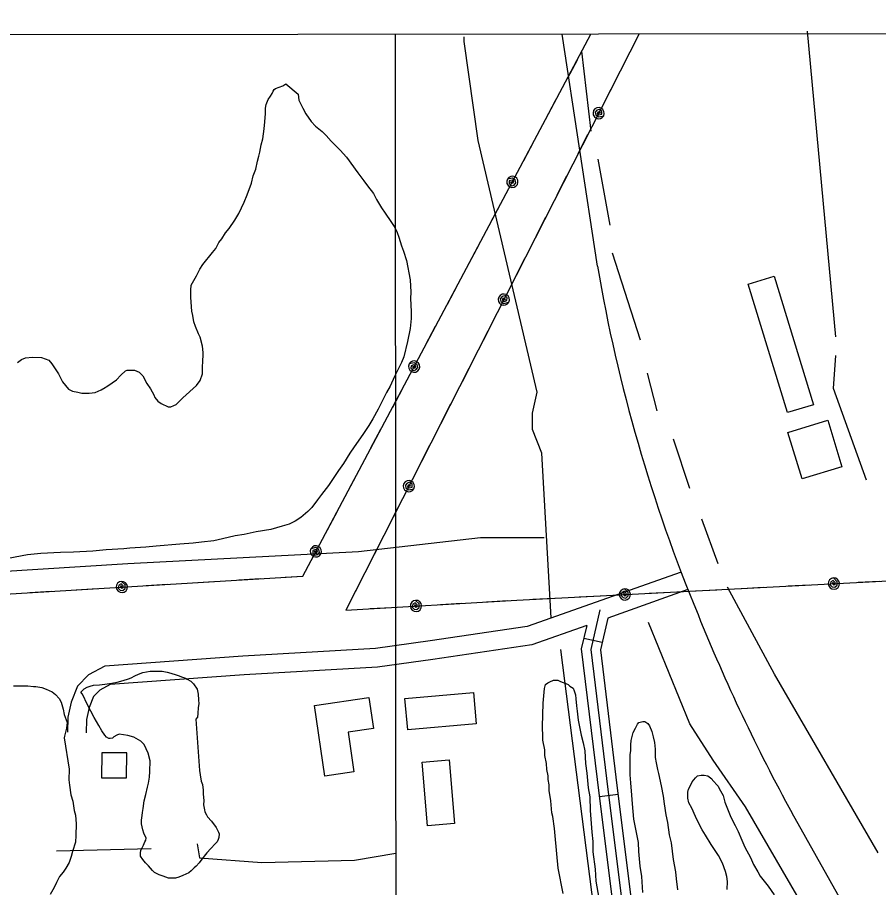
# Model space of a CAD drawing. Extents: x 3297716 to 3335574, y 688621 to 713991.
# Drawn here: x 3306486 to 3307861, y 710827 to 712216 of the extents above; entities that cross this region are included whole.
import ezdxf

# ---------------------------------------------------------------- set-up
doc = ezdxf.new("R2010")
doc.units = 0
for name, color, linetype in [('V-BLDG-OTLN', 7, 'Continuous'), ('V-GRID-FRAM', 7, 'Continuous'), ('V-GRID-MAJR', 7, 'Continuous'), ('V-ROAD-CNTR', 7, 'Continuous'), ('V-SITE-VEGE', 7, 'Continuous'), ('V-TOPO-SHOR', 7, 'Continuous'), ('V-UTIL-LINE', 7, 'Continuous')]:
    doc.layers.add(name, color=color, linetype=linetype)

msp = doc.modelspace()

# ---------------------------------------------------------------- linework, layer by layer
at = {"layer": 'V-BLDG-OTLN'}
for points in [[(3307715.5, 711585.3), (3307652.9, 711790.7), (3307694.4, 711803.3), (3307756.9, 711597.9)], [(3307739, 711479.5), (3307716.4, 711553.9), (3307779.8, 711573.2), (3307802.4, 711498.8)], [(3307105, 711129.1), (3307214.2, 711138.7), (3307218.6, 711088.5), (3307109.4, 711078.9)], [(3306977.2, 711005.1), (3306960.6, 711117.8), (3307047.4, 711130.7), (3307054.7, 711081), (3307014.2, 711075.1), (3307023.6, 711011.9)], [(3306660.9, 711042.1), (3306620.9, 711042.3), (3306620.7, 711002.3), (3306660.7, 711002.1)], [(3307140.8, 710925.9), (3307132.4, 711027.4), (3307175.6, 711031), (3307184, 710929.5)]]:
    msp.add_lwpolyline(points, close=True, dxfattribs=at)
at = {"layer": 'V-GRID-FRAM'}
msp.add_lwpolyline([(3301838.5, 712184.2), (3333346.2, 712216.3), (3333372.6, 694031.5), (3301849.1, 693999.4), (3301838.5, 712184.2)], dxfattribs=at)
at = {"layer": 'V-GRID-MAJR'}
msp.add_spline([(3307097.8, 701143.9), (3307096.4, 703095.2), (3307092, 709156.8), (3307089.8, 712189.6)], degree=3, dxfattribs=at)
at = {"layer": 'V-ROAD-CNTR'}
for p, q in [((3307419.6, 711218.3), (3307390.3, 711225)), ((3307445.1, 710975.6), (3307415.3, 710971.9))]:
    msp.add_line(p, q, dxfattribs=at)
for points in [[(3307412.2, 711819.3), (3307355.9, 712189.5)], [(3307545.8, 711330.9), (3307300.2, 711243.7), (3307145.4, 711220.9), (3307058.2, 711208.8), (3306846.2, 711196.8), (3306626.1, 711180.7), (3306600, 711166.7), (3306582.2, 711148.9), (3306572.4, 711123.1), (3306566.9, 711099.1), (3306566.2, 711075.2)], [(3307556.6, 711302.9), (3307428.6, 711257.4)], [(3307416.2, 711270.4), (3307401.6, 711207.3), (3307426.8, 711001.4), (3307460.7, 710728.4), (3307484, 710532.5), (3307484.7, 710461.3), (3307475.4, 710409.8), (3307435.2, 710389), (3307400.5, 710382), (3306929.4, 710374)], [(3307428.6, 711257.4), (3307416.9, 711206.5), (3307441.6, 711003.3), (3307475.6, 710730.2), (3307499, 710533.4), (3307499.7, 710460), (3307488.8, 710399.8), (3307440.2, 710374.7), (3307402.1, 710367), (3307387.3, 710366.7)], [(3307395.1, 711245.5), (3307307.5, 711214.4), (3307149.7, 711191.2), (3307061.1, 711178.9), (3306848.1, 711166.8), (3306634.6, 711151.2), (3306618.1, 711142.4), (3306607.9, 711132.2), (3306601.2, 711114.4), (3306596.8, 711095.3), (3306596.2, 711074.3)], [(3307395.1, 711245.5), (3307386.4, 711208.1), (3307411.9, 710999.6), (3307445.8, 710726.6), (3307469.1, 710531.5), (3307469.7, 710462.6), (3307461.9, 710419.7), (3307430.2, 710403.3), (3307398.8, 710396.9), (3306929.1, 710389)], [(3308576, 709415.2), (3308378.1, 709772.2), (3308236.4, 710017.3), (3308043.3, 710375.5), (3307722.9, 710946.1)]]:
    msp.add_lwpolyline(points, dxfattribs=at)
for centre, radius, start, end in [((3309984.5, 712260.5), 2609.9, 189.7334, 202.4732), ((3310311.7, 712366.3), 2952.8, 201.9437, 208.7502)]:
    msp.add_arc(centre, radius, start, end, dxfattribs=at)
at = {"layer": 'V-SITE-VEGE'}
for points in [[(3306486.3, 711665.2), (3306492.7, 711670.3), (3306499.4, 711673), (3306510.4, 711673.7), (3306525.1, 711673.4), (3306536.4, 711669.3), (3306541.5, 711663), (3306552.1, 711647.5), (3306558.5, 711634.5), (3306568.2, 711622.8), (3306574.3, 711619.8), (3306582.9, 711618.2), (3306589.5, 711616.6), (3306600.9, 711616.3), (3306610.5, 711617.5), (3306620.1, 711621.6), (3306626.4, 711625.3), (3306628.3, 711626.7), (3306630.7, 711628), (3306644.8, 711637.7), (3306651.6, 711645.2), (3306658.9, 711652.1), (3306661.8, 711653), (3306670.9, 711653.3), (3306673.2, 711653.2), (3306680.8, 711650.2), (3306686.4, 711644.3), (3306693.2, 711631.8), (3306698.7, 711623.1), (3306704.2, 711613.9), (3306706, 711609.6), (3306710.7, 711603.8), (3306715.8, 711599.8), (3306727.1, 711594.8), (3306731.4, 711594.7), (3306736.2, 711596.5), (3306739.6, 711598.3), (3306750.3, 711609), (3306772.2, 711628.5), (3306778.1, 711636.5), (3306781.7, 711647.3), (3306782, 711661.6), (3306782.6, 711664), (3306783, 711681.1), (3306781.8, 711691.6), (3306778.3, 711706), (3306775.6, 711711.3), (3306770.6, 711722.9), (3306767.9, 711730.5), (3306766.3, 711740.6), (3306765, 711747.3), (3306763.1, 711769.2), (3306763.4, 711781.1), (3306764, 711788.7), (3306772.5, 711803.8), (3306777.5, 711814.6), (3306782.4, 711821.6), (3306797.7, 711840.8), (3306803, 711847.4), (3306808, 711856.8), (3306812.5, 711862.9), (3306818.4, 711872.2), (3306824.3, 711879.2), (3306833.2, 711892.8), (3306840.1, 711903.2), (3306848.1, 711921.1), (3306853.2, 711933.3), (3306860.3, 711951.7), (3306862.9, 711963.6), (3306867, 711974), (3306869.7, 711986.8), (3306871.8, 711994.8), (3306873.3, 712001.4), (3306875.5, 712012.8), (3306878.1, 712022.3), (3306880.4, 712038.4), (3306881.1, 712049.8), (3306882.4, 712063.1), (3306882.6, 712071.2), (3306883.2, 712077.4), (3306886.7, 712085), (3306890.2, 712090.6), (3306893.1, 712094.8), (3306894.7, 712098.6), (3306896.2, 712101.4), (3306898.1, 712102.8), (3306910.1, 712107.3), (3306915, 712110.5), (3306934.6, 712093.8)], [(3306934.6, 712093.8), (3306935.8, 712084.3), (3306942.1, 712071.3), (3306946.7, 712062.6), (3306955.4, 712050), (3306962.4, 712042.7), (3306972.7, 712034.4), (3306979.2, 712028), (3306987.1, 712018.8), (3307001.5, 712004.6), (3307011.7, 711993.4), (3307029.7, 711968.2), (3307039.4, 711955.6), (3307045.4, 711947.4), (3307054.7, 711935.3), (3307059.7, 711925.6), (3307067.5, 711912.1), (3307073.5, 711903.9), (3307082.7, 711890.3), (3307088.6, 711881.1), (3307092.7, 711872.9), (3307095.4, 711865.7), (3307099.4, 711851.8), (3307102.5, 711843.2), (3307107.4, 711828.3), (3307113.3, 711797.2), (3307114.3, 711777.7), (3307114.1, 711767.7), (3307115, 711746.7), (3307114.8, 711735.7), (3307113.4, 711719.6), (3307109.1, 711698.7), (3307103.3, 711674.6), (3307099.3, 711665.6), (3307092.3, 711651.5), (3307088.3, 711643), (3307081.3, 711627.5), (3307075.3, 711617.6), (3307067.8, 711601.6), (3307062.3, 711590.8), (3307053.9, 711575.7), (3307047.4, 711564.9), (3307037.6, 711550.4), (3307023.8, 711530.7), (3307016.8, 711520.4), (3307006.9, 711504.4), (3306999.1, 711493.2), (3306989.2, 711478.7), (3306983.2, 711468.8), (3306972, 711454.8), (3306965.6, 711445.9), (3306956.2, 711433.7), (3306949.9, 711427.7), (3306938.7, 711417.9), (3306930, 711411.9), (3306920.4, 711407.4), (3306908.9, 711403.9), (3306891.1, 711399), (3306867.7, 711394.8), (3306848.1, 711391), (3306834.2, 711388.9), (3306813.6, 711383.7), (3306799.7, 711380.7), (3306780.2, 711378.8), (3306766.8, 711376.7), (3306745.8, 711375.3), (3306708.1, 711372.4), (3306691.4, 711370.4), (3306665.6, 711369.1), (3306656.1, 711367.9), (3306627.9, 711366.1), (3306606.9, 711364.3), (3306575.9, 711362.6), (3306555, 711362.1), (3306524, 711360.5), (3306502.5, 711358.1), (3306471.4, 711352.7)], [(3306777.3, 711013.8), (3306778.1, 711007.1), (3306779.8, 710997.1), (3306781.6, 710991.8), (3306782.8, 710982.7), (3306783.1, 710976.1), (3306783.8, 710966.1), (3306783.7, 710959.4), (3306784.9, 710951.3), (3306785.8, 710947.9), (3306788, 710943.1), (3306789.9, 710940.2), (3306796.4, 710933.4), (3306803.8, 710923.2), (3306807.4, 710915.5), (3306808.3, 710913.1), (3306808.1, 710906.9), (3306807.1, 710904.1), (3306805.1, 710900.3), (3306802.2, 710897), (3306794.9, 710889.6), (3306789, 710882.6), (3306780.7, 710872.3), (3306776.7, 710866.7), (3306771.8, 710861.1), (3306768.4, 710858.8), (3306764, 710854.1), (3306760.1, 710850.9), (3306750.5, 710846.3), (3306744.3, 710843.6), (3306739, 710842.3), (3306732.8, 710842), (3306727.6, 710842.1), (3306719.1, 710845.2), (3306712.9, 710847.7), (3306705.4, 710851.2), (3306702.1, 710854.6), (3306695.6, 710861.9), (3306691, 710866.8), (3306686.4, 710872.1), (3306683.1, 710877.4), (3306682.8, 710882.2), (3306683.4, 710887), (3306685.8, 710890.7), (3306687.8, 710895), (3306689.9, 710900.1), (3306691.4, 710903), (3306691.9, 710905.8), (3306688.3, 710914), (3306686.5, 710919.3), (3306684.3, 710928.8), (3306684.5, 710934.6), (3306685.6, 710942.2), (3306686.2, 710946.9), (3306687.3, 710953.5), (3306688.5, 710965.4), (3306691.2, 710975.8), (3306693.8, 710987.7), (3306695.4, 710993.8), (3306697, 711003.3), (3306697.7, 711012.4), (3306698.1, 711029.5), (3306695.1, 711041.5), (3306688.7, 711055.4), (3306683.6, 711060.8), (3306672.4, 711067.2), (3306662.9, 711069.9), (3306648.7, 711072.1), (3306645.3, 711070.3), (3306640.5, 711068), (3306638, 711065.7), (3306634.7, 711065.3), (3306632.3, 711065.3), (3306628.5, 711067.3), (3306625.8, 711070.2), (3306621.2, 711077.5), (3306616.6, 711085.7), (3306608.8, 711098.7), (3306603.8, 711108.9), (3306596, 711123.3), (3306592.4, 711131.5), (3306589.7, 711136.3), (3306587.8, 711139.2), (3306593.2, 711144.4), (3306597.5, 711147.1), (3306602.8, 711148.9), (3306608.1, 711150.2), (3306617.6, 711150.9), (3306625.8, 711151.7), (3306637.2, 711153.3), (3306645.8, 711155), (3306655.4, 711157.7), (3306663.6, 711160.3), (3306667.9, 711162.1), (3306673.7, 711165.3), (3306679.5, 711168.1), (3306686.7, 711170.3), (3306698.2, 711172.4), (3306703.9, 711172.7), (3306717.2, 711172.4), (3306725.3, 711170.8)], [(3306725.3, 711170.8), (3306731.4, 711169.2), (3306739.9, 711166.6), (3306744.7, 711165.1), (3306748.4, 711163.6), (3306754.6, 711161.5), (3306757.4, 711160), (3306763, 711156.6), (3306767.7, 711152.2), (3306773.2, 711143.9), (3306774.9, 711135.8), (3306775.2, 711126.8), (3306776, 711120.5), (3306774.9, 711114.4), (3306774.2, 711104.9), (3306774.1, 711099.2), (3306771.1, 711095.9), (3306777.3, 711013.8)], [(3307357.6, 710817.5), (3307349.5, 710858.2), (3307345, 710909.7), (3307343.8, 710921.2), (3307340.9, 710940.8), (3307339.6, 710946.5), (3307337.7, 710965.6), (3307335.2, 710981.9), (3307335, 710991.4), (3307333.7, 710999.5), (3307333.4, 711005.3), (3307331.3, 711015.8), (3307331, 711025.3), (3307328.4, 711038.2), (3307328.2, 711047.3), (3307325.2, 711062.6), (3307325.3, 711067.8), (3307324.8, 711084.1), (3307325.6, 711121.7), (3307327.6, 711144.9), (3307329.2, 711151.1), (3307333.1, 711153.9), (3307336, 711155.7), (3307342.2, 711158.4), (3307348.9, 711158.3), (3307352.2, 711156.8), (3307355.9, 711154.8), (3307361.6, 711153.2), (3307365.4, 711151.2), (3307368.2, 711148.8), (3307373.3, 711145.3), (3307375.2, 711141.4), (3307377.4, 711134.7), (3307377.7, 711128.5), (3307378.9, 711117.1), (3307380.1, 711108.9), (3307381.7, 711094.6), (3307386.3, 711070.2), (3307389.4, 711058.2), (3307392, 711045.3), (3307393.4, 711025.3), (3307395.4, 711010), (3307397.2, 710986.6), (3307400.2, 710971.8), (3307400.7, 710950.3), (3307403.2, 710915.5), (3307404.8, 710900.7), (3307404.8, 710884), (3307408.5, 710856.8), (3307409.9, 710837.3), (3307414.5, 710810.5)], [(3306480, 711149.1), (3306496.2, 711149.2), (3306503.3, 711149), (3306511.9, 711148.4), (3306515.7, 711148.3), (3306525.6, 711146.6), (3306532.2, 711144.1), (3306542.1, 711139.6), (3306547.3, 711135.6), (3306552.8, 711128.8), (3306556.5, 711123), (3306559.6, 711112), (3306560.8, 711103.4), (3306565.8, 711090.9), (3306565, 711081.4), (3306561.4, 711068.6), (3306560.9, 711066.2), (3306569.2, 711016), (3306568.4, 710998.9), (3306569.6, 710990.8), (3306571.6, 710975), (3306574.7, 710965), (3306577.2, 710950.1), (3306578.9, 710942.5), (3306580.1, 710929.1), (3306579.6, 710910.1), (3306578.9, 710899.6), (3306574.3, 710884.9)], [(3307484.8, 710819.3), (3307483, 710844.6), (3307480.5, 710861.3), (3307478.2, 710884.7), (3307477.6, 710899), (3307473.3, 710920.5), (3307470.4, 710936.3), (3307468.1, 710960.7), (3307467, 710974.5), (3307465.5, 710994.5), (3307464.4, 711007), (3307464.3, 711024.1), (3307464.7, 711039.3), (3307465.3, 711046), (3307465.5, 711055), (3307466.2, 711061.7), (3307469.3, 711074.5), (3307472.8, 711081.5), (3307476.3, 711088.1), (3307478.3, 711090.5), (3307484.5, 711092.2), (3307487.8, 711092.1), (3307492.5, 711089.2), (3307495.3, 711085.3), (3307498.9, 711076.2), (3307501.1, 711068), (3307503.2, 711058.9), (3307504.4, 711047.9), (3307504.6, 711034.6), (3307505.8, 711026.5), (3307507.9, 711015.5), (3307509.7, 711009.2), (3307514, 710989.6), (3307516.9, 710972.9), (3307518.6, 710960.9), (3307521.5, 710943.2), (3307524.1, 710930.8), (3307526.9, 710911.2), (3307530, 710898.7), (3307533.1, 710872), (3307537, 710852.4), (3307538.1, 710840.9), (3307540.1, 710823.7)], [(3307619.2, 710824.2), (3307620, 710836.6), (3307618.7, 710844.7), (3307616.5, 710852.9), (3307612.1, 710866.3), (3307605.7, 710878.4), (3307600.2, 710886.6), (3307593.7, 710895.8), (3307584.5, 710910.8), (3307579.5, 710919.5), (3307572.7, 710932.5), (3307568.6, 710940.7), (3307562.7, 710953.7), (3307558.1, 710962.4), (3307556.4, 710970), (3307556.6, 710979.5), (3307557.7, 710984.3), (3307561.2, 710990.9), (3307563.7, 710996.1), (3307568.6, 711002.1), (3307572, 711005.4), (3307577.7, 711006.7), (3307582.5, 711006.6), (3307588.2, 711005.5), (3307594.7, 711000.6), (3307596.1, 710998.6), (3307604.9, 710988.9), (3307606.8, 710985.5), (3307612.7, 710973.9), (3307615.8, 710963.4), (3307625.2, 710939.4), (3307632.1, 710926.3), (3307636.6, 710916.7), (3307642.9, 710902.8), (3307647.4, 710891.7), (3307656.6, 710875.3), (3307661.1, 710864.2), (3307668.4, 710852.1), (3307672.1, 710845.4), (3307678.6, 710837.6), (3307685, 710829.4), (3307694.2, 710815.8)], [(3306574.3, 710884.9), (3306572.2, 710876.9), (3306569.1, 710867.4), (3306563.6, 710858.1), (3306559.2, 710851.5), (3306553.8, 710844.9), (3306548.8, 710835.1), (3306545.3, 710827.5), (3306538.8, 710816.2)]]:
    msp.add_lwpolyline(points, dxfattribs=at)
at = {"layer": 'V-TOPO-SHOR'}
for p, q in [((3307792.7, 711706.5), (3307747.6, 712194.5)), ((3307402.3, 712034.9), (3307387.3, 712162.6)), ((3307432.3, 711884.8), (3307413.5, 711989.9)), ((3307481.1, 711700.8), (3307436.1, 711839.7)), ((3307507.4, 711588.2), (3307492.4, 711648.3)), ((3307559.9, 711464.3), (3307533.7, 711543.2)), ((3307605, 711344.2), (3307578.7, 711415.5)), ((3307353.5, 711207.2), (3307439.8, 710527.7)), ((3306548.6, 710885.7), (3306699.8, 710889.4))]:
    msp.add_line(p, q, dxfattribs=at)
for points in [[(3307338.5, 711257.9), (3307323.4, 711520.6), (3307308.4, 711558.2), (3307308.4, 711584.5), (3307315.9, 711618.2), (3307222.1, 712019.9), (3307199.6, 712177.6), (3307199.6, 712185.1)], [(3307841.5, 711477.5), (3307788.9, 711623.9), (3307792.7, 711676.4)], [(3307327.2, 711385.5), (3307225.8, 711385.5), (3307030.6, 711363), (3306662.8, 711344.2), (3305893.2, 711295.4), (3305604.2, 711280.4), (3304601.9, 711231.6), (3304365.4, 711227.8), (3304260.3, 711216.6), (3304102.6, 711205.3), (3303288, 711156.5), (3303273, 711584.5), (3302890.1, 711539.4), (3302845, 711505.6), (3302848.8, 711013.9), (3302803.8, 711006.4), (3302638.6, 710991.3)], [(3307860.3, 710882.5), (3307695.1, 711167.8), (3307620, 711306.7)], [(3307988, 710364.8), (3307944.1, 710434.4), (3307848.6, 710610), (3307780.2, 710730), (3307648.6, 710955.9), (3307596.9, 711030.8), (3307559.5, 711088.8), (3307493.7, 711250.2)], [(3306773.5, 710896.8), (3306777.2, 710874.7), (3306876.8, 710867.3), (3307024.2, 710871), (3307090.6, 710882)]]:
    msp.add_lwpolyline(points, dxfattribs=at)
at = {"layer": 'V-UTIL-LINE'}
for points in [[(3306941.9, 711324.5), (3307401.9, 712189.8)], [(3307478.6, 712190), (3307010.7, 711270.2), (3307283.4, 711286.1), (3309482.3, 711400.6), (3310583, 711451.7), (3311133.8, 711488.7), (3315308.4, 711846.1)], [(3307398.9, 712184.2), (3307401.9, 712189.8)], [(3307478.6, 712190), (3307465.4, 712164.1)], [(3307364.2, 712118.8), (3307380.2, 712148.8)], [(3307447.3, 712128.5), (3307431.9, 712098.2)], [(3307329.5, 712053.5), (3307345.4, 712083.5)], [(3307414.2, 712063.4), (3307417, 712063.8), (3307415.5, 712065.5), (3307412.7, 712065.1), (3307411.7, 712062.3), (3307414.7, 712060.6), (3307419.2, 712062), (3307419.3, 712066.2), (3307415.7, 712069.5), (3307411.3, 712068.3), (3307408.5, 712064.9), (3307409.5, 712060.2), (3307414.3, 712057.4), (3307422.2, 712059.3), (3307423.2, 712062.7), (3307422.7, 712066.2), (3307421, 712069.3), (3307418.3, 712071.4), (3307414.9, 712072.4), (3307411.4, 712072), (3307408.3, 712070.2), (3307406.2, 712067.5), (3307405.2, 712064.1), (3307405.6, 712060.6), (3307407.3, 712057.6), (3307410.1, 712055.4), (3307413.5, 712054.4), (3307417, 712054.8), (3307420, 712056.6), (3307422.2, 712059.3)], [(3307396.5, 712028.6), (3307381.1, 711998.3)], [(3307294.7, 711988.1), (3307310.7, 712018.2)], [(3307276.4, 711953.7), (3307273.6, 711953.4), (3307275.1, 711951.6), (3307277.8, 711952), (3307278.9, 711954.8), (3307276, 711956.5), (3307271.5, 711955.2), (3307271.2, 711951), (3307274.8, 711947.6), (3307279.2, 711948.7), (3307282.1, 711952.1), (3307281.1, 711956.9), (3307276.4, 711959.7), (3307268.5, 711957.9), (3307267.5, 711954.6), (3307267.8, 711951.1), (3307269.5, 711948), (3307272.2, 711945.8), (3307275.6, 711944.8), (3307279.1, 711945.1), (3307282.2, 711946.8), (3307284.4, 711949.5), (3307285.4, 711952.9), (3307285, 711956.4), (3307283.4, 711959.4), (3307280.7, 711961.7), (3307277.3, 711962.7), (3307273.8, 711962.3), (3307270.7, 711960.7), (3307268.5, 711957.9)], [(3307362.9, 711962.7), (3307347.5, 711932.4)], [(3307242.2, 711889.2), (3307258.1, 711919.3)], [(3307329.4, 711896.7), (3307314, 711866.4)], [(3307207.4, 711823.9), (3307223.4, 711853.9)], [(3307295.8, 711830.8), (3307280.4, 711800.5)], [(3307172.7, 711758.6), (3307188.7, 711788.6)], [(3307262.7, 711765.7), (3307265.6, 711766.1), (3307264, 711767.8), (3307261.3, 711767.4), (3307260.3, 711764.6), (3307263.2, 711762.9), (3307267.7, 711764.3), (3307267.9, 711768.6), (3307264.3, 711771.8), (3307259.9, 711770.6), (3307257, 711767.2), (3307258.1, 711762.5), (3307262.8, 711759.7), (3307270.8, 711761.6), (3307271.7, 711765), (3307271.3, 711768.5), (3307269.6, 711771.6), (3307266.8, 711773.7), (3307263.4, 711774.7), (3307259.9, 711774.3), (3307256.9, 711772.6), (3307254.7, 711769.8), (3307253.8, 711766.4), (3307254.2, 711762.9), (3307255.9, 711759.9), (3307258.7, 711757.7), (3307262, 711756.7), (3307265.5, 711757.2), (3307268.6, 711758.9), (3307270.8, 711761.6)], [(3307138, 711693.2), (3307153.9, 711723.2)], [(3307245.1, 711730.9), (3307229.6, 711700.6)], [(3307119.7, 711658.8), (3307116.8, 711658.5), (3307118.4, 711656.7), (3307121.1, 711657.1), (3307122.2, 711659.8), (3307119.2, 711661.6), (3307114.7, 711660.3), (3307114.5, 711656.1), (3307118, 711652.7), (3307122.4, 711653.8), (3307125.3, 711657.2), (3307124.4, 711662), (3307119.7, 711664.8), (3307111.7, 711663), (3307110.7, 711659.7), (3307111.1, 711656.2), (3307112.7, 711653.1), (3307115.4, 711650.9), (3307118.8, 711649.8), (3307122.3, 711650.2), (3307125.4, 711651.9), (3307127.6, 711654.6), (3307128.6, 711657.9), (3307128.3, 711661.4), (3307126.6, 711664.5), (3307123.9, 711666.7), (3307120.5, 711667.8), (3307117, 711667.4), (3307113.9, 711665.7), (3307111.7, 711663)], [(3307211.5, 711665), (3307196.1, 711634.7)], [(3307085.4, 711594.3), (3307101.4, 711624.3)], [(3307177.9, 711599), (3307162.5, 711568.7)], [(3307050.7, 711529), (3307066.6, 711559)], [(3307144.4, 711533.1), (3307129, 711502.8)], [(3307015.9, 711463.6), (3307031.9, 711493.7)], [(3307111.3, 711468), (3307114.1, 711468.4), (3307112.6, 711470.1), (3307109.9, 711469.7), (3307108.8, 711466.9), (3307111.8, 711465.3), (3307116.3, 711466.6), (3307116.4, 711470.9), (3307112.8, 711474.1), (3307108.4, 711472.9), (3307105.6, 711469.5), (3307106.6, 711464.8), (3307111.4, 711462), (3307119.3, 711463.9), (3307120.3, 711467.3), (3307119.8, 711470.8), (3307118.1, 711473.9), (3307115.4, 711476), (3307112, 711477), (3307108.5, 711476.6), (3307105.4, 711474.9), (3307103.3, 711472.1), (3307102.3, 711468.7), (3307102.7, 711465.2), (3307104.5, 711462.2), (3307107.2, 711460), (3307110.6, 711459), (3307114.1, 711459.5), (3307117.1, 711461.2), (3307119.3, 711463.9)], [(3307093.6, 711433.3), (3307078.2, 711403)], [(3306981.2, 711398.3), (3306997.2, 711428.3)], [(3306962.9, 711363.9), (3306960, 711363.5), (3306961.6, 711361.8), (3306964.3, 711362.2), (3306965.4, 711364.9), (3306962.5, 711366.7), (3306957.9, 711365.4), (3306957.7, 711361.1), (3306961.2, 711357.8), (3306965.7, 711358.9), (3306968.6, 711362.3), (3306967.6, 711367), (3306962.9, 711369.9), (3306954.9, 711368.1), (3306953.9, 711364.7), (3306954.3, 711361.2), (3306956, 711358.2), (3306958.7, 711355.9), (3306962, 711354.9), (3306965.5, 711355.3), (3306968.6, 711356.9), (3306970.8, 711359.7), (3306971.9, 711363), (3306971.5, 711366.5), (3306969.8, 711369.6), (3306967.1, 711371.8), (3306963.8, 711372.8), (3306960.3, 711372.5), (3306957.2, 711370.8), (3306954.9, 711368.1)], [(3307060.1, 711367.3), (3307044.6, 711337)], [(3301839.2, 711025.3), (3303725, 711135.2), (3304812.2, 711197.7), (3305902.9, 711261.7), (3306941.9, 711324.5)], [(3306839.8, 711318.3), (3306873.7, 711320.3)], [(3306913.6, 711322.7), (3306941.9, 711324.5), (3306944.6, 711329.4)], [(3307789.6, 711312.5), (3307787.8, 711314.7), (3307787.2, 711312.5), (3307788.9, 711310.4), (3307791.8, 711310.9), (3307791.8, 711314.3), (3307788.4, 711317.5), (3307784.6, 711315.5), (3307783.5, 711310.7), (3307786.8, 711307.5), (3307791.2, 711306.8), (3307794.7, 711310), (3307794.8, 711315.5), (3307789.1, 711321.4), (3307785.7, 711320.6), (3307782.9, 711318.5), (3307781.1, 711315.5), (3307780.6, 711312), (3307781.5, 711308.6), (3307783.6, 711305.8), (3307786.6, 711304), (3307790.1, 711303.5), (3307793.5, 711304.3), (3307796.3, 711306.4), (3307798.1, 711309.4), (3307798.6, 711312.9), (3307797.7, 711316.3), (3307795.6, 711319.1), (3307792.6, 711320.9), (3307789.1, 711321.4)], [(3306580.2, 711302.6), (3306614.2, 711304.7)], [(3306653.1, 711307), (3306651.3, 711309.3), (3306650.7, 711307.1), (3306652.4, 711304.9), (3306655.3, 711305.4), (3306655.2, 711308.8), (3306651.8, 711312), (3306648.1, 711310), (3306647, 711305.3), (3306650.3, 711302.1), (3306654.7, 711301.4), (3306658.3, 711304.6), (3306658.2, 711310.2), (3306652.6, 711316), (3306649.2, 711315.1), (3306646.4, 711313), (3306644.6, 711310), (3306644.1, 711306.5), (3306645, 711303.1), (3306647.1, 711300.3), (3306650.2, 711298.5), (3306653.7, 711298), (3306657, 711298.9), (3306659.8, 711301.1), (3306661.6, 711304.1), (3306662.1, 711307.6), (3306661.2, 711311), (3306659.1, 711313.8), (3306656, 711315.5), (3306652.6, 711316)], [(3306692, 711309.4), (3306726, 711311.4)], [(3306765.9, 711313.8), (3306799.8, 711315.9)], [(3307456.1, 711295.1), (3307454.3, 711297.4), (3307453.6, 711295.1), (3307455.3, 711293), (3307458.2, 711293.5), (3307458.2, 711296.9), (3307454.8, 711300.1), (3307451, 711298.1), (3307450, 711293.4), (3307453.2, 711290.1), (3307457.6, 711289.4), (3307461.2, 711292.7), (3307461.2, 711298.2), (3307455.6, 711304.1), (3307452.2, 711303.2), (3307449.4, 711301.1), (3307447.6, 711298.1), (3307447.1, 711294.6), (3307447.9, 711291.2), (3307450, 711288.4), (3307453.1, 711286.6), (3307456.5, 711286.1), (3307459.9, 711287), (3307462.7, 711289.1), (3307464.5, 711292.1), (3307465, 711295.5), (3307464.2, 711299), (3307462.1, 711301.8), (3307459.1, 711303.6), (3307455.6, 711304.1)], [(3307642.8, 711304.8), (3307676.8, 711306.6)], [(3307716.7, 711308.7), (3307750.7, 711310.4)], [(3307828.6, 711314.5), (3307862.5, 711316.3)], [(3306506.4, 711298.2), (3306540.3, 711300.2)], [(3307026.5, 711301.3), (3307011.1, 711271)], [(3307383.2, 711291.3), (3307417.1, 711293.1)], [(3307495, 711297.1), (3307529, 711298.9)], [(3307568.9, 711301), (3307602.9, 711302.7)], [(3307122.6, 711276.7), (3307120.8, 711279), (3307120.1, 711276.8), (3307121.9, 711274.7), (3307124.7, 711275.2), (3307124.7, 711278.5), (3307121.3, 711281.7), (3307117.5, 711279.7), (3307116.5, 711275), (3307119.8, 711271.8), (3307124.2, 711271.1), (3307127.7, 711274.3), (3307127.7, 711279.9), (3307122, 711285.7), (3307118.6, 711284.8), (3307115.8, 711282.7), (3307114.1, 711279.7), (3307113.6, 711276.2), (3307114.5, 711272.8), (3307116.6, 711270), (3307119.6, 711268.2), (3307123.1, 711267.8), (3307126.5, 711268.6), (3307129.3, 711270.8), (3307131.1, 711273.8), (3307131.6, 711277.3), (3307130.7, 711280.7), (3307128.6, 711283.5), (3307125.5, 711285.2), (3307122, 711285.7)], [(3307161.5, 711279), (3307195.4, 711281)], [(3307235.4, 711283.3), (3307269.3, 711285.3)], [(3307309.3, 711287.4), (3307343.2, 711289.2)], [(3307049.7, 711272.5), (3307083.6, 711274.5)]]:
    msp.add_lwpolyline(points, dxfattribs=at)

doc.saveas('drawing.dxf')
